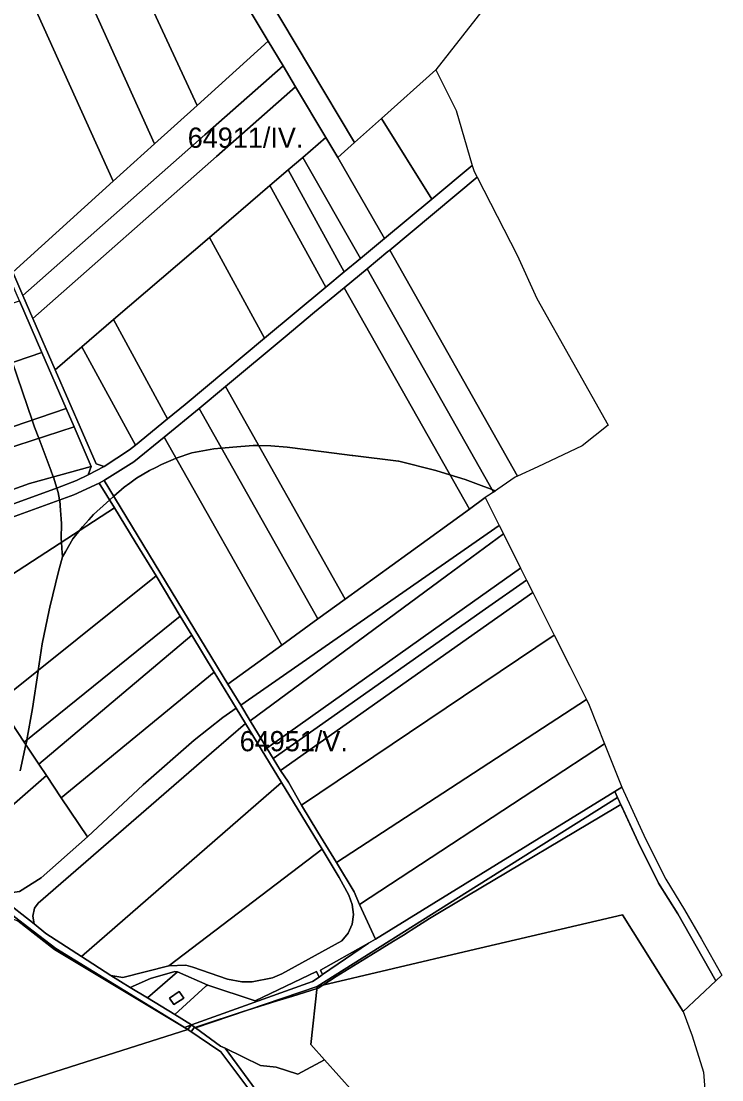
# Model space of a CAD drawing. Extents: x -521939 to -516426, y -1197857 to -1189551.
# Drawn here: x -518426 to -517906, y -1194982 to -1194197 of the extents above; entities that cross this region are included whole.
import ezdxf

# ---------------------------------------------------------------- set-up
doc = ezdxf.new("R2010")
doc.units = 0
for name, color, linetype in [('95560013', 7, 'Continuous'), ('95610013', 7, 'Continuous'), ('95620013', 7, 'Continuous'), ('95640013', 7, 'Continuous'), ('95660013', 7, 'Continuous')]:
    doc.layers.add(name, color=color, linetype=linetype)

msp = doc.modelspace()

# ---------------------------------------------------------------- linework, layer by layer
at = {"layer": '95560013'}
for points in [[(-518078.18, -1194182.6), (-518117.88, -1194232.97), (-518158.23, -1194269.06), (-518178.11, -1194286.84), (-518211.52, -1194230.97), (-518305.19, -1194074.33), (-518223.96, -1194003.53), (-518223.32, -1194004.32), (-518205.16, -1194026.8), (-518181.2, -1194048.7), (-518173.38, -1194065.05), (-518153.57, -1194086.04), (-518126.48, -1194105.44), (-518108.08, -1194121.7), (-518097.76, -1194133.37)], [(-518211.52, -1194230.97), (-518178.11, -1194286.84), (-518190.61, -1194298.09), (-518199.5, -1194283.26), (-518221.99, -1194245.66), (-518231.29, -1194230.12), (-518242.21, -1194211.87), (-518317.92, -1194085.37), (-518305.19, -1194074.33)], [(-518317.92, -1194085.37), (-518242.21, -1194211.87), (-518294.89, -1194259.39), (-518359.17, -1194121.38)], [(-518359.17, -1194121.38), (-518294.89, -1194259.39), (-518326.58, -1194287.97), (-518389.76, -1194148.03)], [(-518421.43, -1194173.75), (-518405.98, -1194161.92), (-518389.76, -1194148.03), (-518326.58, -1194287.97), (-518357.33, -1194315.71)], [(-518421.43, -1194173.75), (-518357.33, -1194315.71), (-518431.93, -1194382.99), (-518497.08, -1194233.14), (-518496.1, -1194226.49), (-518427.2, -1194178.07)], [(-518242.21, -1194211.87), (-518231.29, -1194230.12), (-518289.29, -1194281.3), (-518424.34, -1194400.47), (-518431.93, -1194382.99), (-518357.33, -1194315.71), (-518326.58, -1194287.97), (-518294.89, -1194259.39)], [(-518231.29, -1194230.12), (-518221.99, -1194245.66), (-518280.73, -1194297.39), (-518416.98, -1194417.38), (-518424.34, -1194400.47), (-518289.29, -1194281.3)], [(-518120.84, -1194329.01), (-518158.23, -1194269.06), (-518117.88, -1194232.97), (-518102.69, -1194263.13), (-518090.78, -1194303.93)], [(-518357.06, -1194418.31), (-518380.65, -1194438.53), (-518400.42, -1194455.48), (-518416.98, -1194417.38), (-518280.73, -1194297.39), (-518221.99, -1194245.66), (-518199.5, -1194283.26), (-518216.69, -1194298), (-518227.56, -1194307.31), (-518241, -1194318.81), (-518285.97, -1194357.38)], [(-518120.84, -1194329.01), (-518156.04, -1194358.17), (-518190.61, -1194298.09), (-518178.11, -1194286.84), (-518158.23, -1194269.06)], [(-518199.5, -1194283.26), (-518190.61, -1194298.09), (-518156.04, -1194358.17), (-518173.76, -1194372.91), (-518216.69, -1194298)], [(-518173.76, -1194372.91), (-518185.81, -1194382.9), (-518227.56, -1194307.31), (-518216.69, -1194298)], [(-518227.56, -1194307.31), (-518185.81, -1194382.9), (-518199.57, -1194394.33), (-518241, -1194318.81)], [(-518042.23, -1194527.44), (-518057.31, -1194534.5), (-518152.05, -1194366.76), (-518087.28, -1194312.72), (-518057.45, -1194370.47), (-518042.83, -1194402.69), (-517989.96, -1194496.69), (-518009.18, -1194511.97)], [(-518241, -1194318.81), (-518199.57, -1194394.33), (-518245.06, -1194432.12), (-518285.97, -1194357.38)], [(-518304.03, -1194481.14), (-518317.05, -1194491.98), (-518357.06, -1194418.31), (-518285.97, -1194357.38), (-518245.06, -1194432.12)], [(-518057.31, -1194534.5), (-518058.86, -1194535.22), (-518075.09, -1194546.2), (-518168.73, -1194380.59), (-518153.38, -1194367.87), (-518152.05, -1194366.76)], [(-518092.92, -1194558.86), (-518185.85, -1194394.67), (-518168.73, -1194380.59), (-518075.09, -1194546.2), (-518081.12, -1194550.28)], [(-518138.61, -1194592.14), (-518185.1, -1194625.68), (-518274.04, -1194467.87), (-518229.68, -1194431.04), (-518207.82, -1194412.86), (-518185.85, -1194394.67), (-518092.92, -1194558.86)], [(-518574.48, -1194452.03), (-518515.37, -1194432.95), (-518486.94, -1194423.82), (-518427.01, -1194404.32), (-518410.36, -1194442.61), (-518460.61, -1194459.67), (-518632.98, -1194518.19), (-518643.9, -1194474.45), (-518585.19, -1194455.48)], [(-518317.05, -1194491.98), (-518340.81, -1194511.5), (-518380.65, -1194438.53), (-518357.06, -1194418.31)], [(-518340.81, -1194511.5), (-518345.29, -1194514.98), (-518364.14, -1194527.29), (-518370.07, -1194525.28), (-518400.42, -1194455.48), (-518380.65, -1194438.53)], [(-518410.36, -1194442.61), (-518392.22, -1194484.25), (-518451.13, -1194504.23), (-518622.14, -1194562.23), (-518632.98, -1194518.19), (-518460.61, -1194459.67)], [(-518185.1, -1194625.68), (-518205.33, -1194640.29), (-518293.63, -1194484.18), (-518274.04, -1194467.87)], [(-518622.14, -1194562.23), (-518451.13, -1194504.23), (-518392.22, -1194484.25), (-518386.35, -1194497.79), (-518450.38, -1194518.57), (-518619.36, -1194573.41)], [(-518293.63, -1194484.18), (-518205.33, -1194640.29), (-518232.15, -1194659.68), (-518319.41, -1194505.51)], [(-518373.59, -1194527.14), (-518419.54, -1194539.87), (-518447.07, -1194549.8), (-518506.27, -1194566.99), (-518523.18, -1194571.3), (-518592.86, -1194603.17), (-518609.4, -1194606.14), (-518612.69, -1194600.31), (-518619.36, -1194573.41), (-518450.38, -1194518.57), (-518386.35, -1194497.79)], [(-518319.41, -1194505.51), (-518232.15, -1194659.68), (-518272.2, -1194688.56), (-518363.94, -1194537.7), (-518363.86, -1194537.39), (-518341.98, -1194523.73)], [(-518367.68, -1194539.54), (-518356.28, -1194557.82), (-518484.07, -1194640.7), (-518514.78, -1194594.72), (-518386.51, -1194548.14)], [(-518262.6, -1194704.27), (-518272.2, -1194688.56), (-518232.15, -1194659.68), (-518205.33, -1194640.29), (-518185.1, -1194625.68), (-518138.61, -1194592.14), (-518092.92, -1194558.86), (-518081.12, -1194550.28), (-518070.73, -1194570.99), (-518113.99, -1194601.04)], [(-518447.08, -1194696.09), (-518484.07, -1194640.7), (-518356.28, -1194557.82), (-518340.99, -1194583.11), (-518325.54, -1194608.45), (-518442.87, -1194702.39)], [(-518243.22, -1194736.2), (-518255.55, -1194715.95), (-518109.98, -1194608.44), (-518067.64, -1194577.17), (-518054.9, -1194602.59), (-518096.55, -1194632.14)], [(-518238.54, -1194743.87), (-518243.22, -1194736.2), (-518096.55, -1194632.14), (-518054.9, -1194602.59), (-518050.45, -1194611.46), (-518080.92, -1194632.91)], [(-518423.4, -1194731.62), (-518442.87, -1194702.39), (-518325.54, -1194608.45), (-518307.55, -1194638.13)], [(-518233.14, -1194752.73), (-518238.54, -1194743.87), (-518080.92, -1194632.91), (-518050.45, -1194611.46), (-518045.86, -1194620.61), (-518087.01, -1194649.64)], [(-518029.91, -1194652.44), (-518217.51, -1194778.42), (-518227.16, -1194761.45), (-518233.14, -1194752.73), (-518087.01, -1194649.64), (-518045.86, -1194620.61)], [(-518307.55, -1194638.13), (-518298.92, -1194652.33), (-518412.48, -1194747.98), (-518423.4, -1194731.62)], [(-518282.27, -1194679.71), (-518395.85, -1194772.88), (-518406.89, -1194756.35), (-518412.48, -1194747.98), (-518298.92, -1194652.33)], [(-518205.4, -1194798.35), (-518217.51, -1194778.42), (-518029.91, -1194652.44), (-518018.4, -1194675.4), (-518006.01, -1194700.12), (-518038.54, -1194721.31), (-518191.58, -1194821)], [(-518265.96, -1194706.53), (-518275.98, -1194713.4), (-518297.28, -1194730.31), (-518335.14, -1194763.37), (-518376.44, -1194801.94), (-518395.85, -1194772.88), (-518282.27, -1194679.71)], [(-518481.99, -1194821.99), (-518542.37, -1194791.36), (-518559, -1194781.92), (-518562.92, -1194779.16), (-518447.08, -1194696.09), (-518442.87, -1194702.39), (-518423.4, -1194731.62), (-518412.48, -1194747.98), (-518406.89, -1194756.35)], [(-518174.42, -1194852.09), (-518178.44, -1194842.76), (-518191.58, -1194821), (-518038.54, -1194721.31), (-518006.01, -1194700.12), (-518003.98, -1194704.16), (-517992.62, -1194732.87), (-518022.92, -1194752.74)], [(-518259.19, -1194717.76), (-518232.41, -1194761.67), (-518380.99, -1194890.59), (-518407.42, -1194873.57), (-518416.02, -1194866.37), (-518417.07, -1194860.7), (-518415.72, -1194854.89), (-518413.12, -1194851.17), (-518284.47, -1194739.67)], [(-518006.26, -1194781.46), (-518162.69, -1194877.72), (-518174.42, -1194852.09), (-518022.92, -1194752.74), (-517992.62, -1194732.87), (-517979.82, -1194765.19), (-517984.97, -1194768.36)], [(-518481.99, -1194821.99), (-518406.89, -1194756.35), (-518395.85, -1194772.88), (-518376.44, -1194801.94), (-518410.77, -1194832.23), (-518426.93, -1194842.54), (-518437.35, -1194843.87), (-518458.12, -1194834.75)], [(-518232.41, -1194761.67), (-518202.3, -1194811.18), (-518316.16, -1194897.49), (-518350.25, -1194906.18), (-518359.22, -1194904.68), (-518380.99, -1194890.59)], [(-517938.29, -1194859.14), (-517952.46, -1194836.35), (-517967.63, -1194805.9), (-517982.97, -1194772.7), (-517984.97, -1194768.36), (-517979.82, -1194765.19), (-517962.22, -1194803.3), (-517947.22, -1194833.42), (-517933.13, -1194856.07), (-517920.71, -1194877.9), (-517905.52, -1194904.59), (-517910.02, -1194908.82)], [(-518202.3, -1194811.18), (-518189.65, -1194832.02), (-518182.45, -1194845.2), (-518179.96, -1194852.18), (-518178.98, -1194859.45), (-518180, -1194866.71), (-518182.95, -1194873.42), (-518187.6, -1194879.08), (-518232.09, -1194903.41), (-518239.14, -1194906.42), (-518254.15, -1194909.51), (-518261.83, -1194909.52), (-518272.51, -1194907.39), (-518298.16, -1194898.56), (-518303.46, -1194897.14), (-518316.16, -1194897.49)]]:
    msp.add_lwpolyline(points, close=True, dxfattribs=at)
at = {"layer": '95610013'}
for points in [[(-518311.54, -1194901.71), (-518309.69, -1194902.16), (-518331.86, -1194921.42), (-518344.66, -1194913.71), (-518329.66, -1194906.93)], [(-518287.17, -1194911.99), (-518288.68, -1194912.69), (-518311.68, -1194933.74), (-518331.86, -1194921.42), (-518309.69, -1194902.16)], [(-518315.6, -1194921.47), (-518312.26, -1194926.38), (-518304.92, -1194921.49), (-518308.26, -1194916.58)]]:
    msp.add_lwpolyline(points, close=True, dxfattribs=at)
at = {"layer": '95620013'}
for points in [[(-518477.04, -1195000.54), (-518484.79, -1194970.06), (-518513.79, -1194941.58), (-518572.38, -1194906.86), (-518586.43, -1194895.87), (-518625.17, -1194805.96), (-518626.13, -1194801.22), (-518615.19, -1194776.18), (-518588.67, -1194800), (-518568.59, -1194820.97), (-518540.54, -1194837.64), (-518520.62, -1194853.23), (-518507.34, -1194830.62), (-518479.49, -1194844.01), (-518465.35, -1194851.3), (-518442.17, -1194859), (-518428.24, -1194864.28), (-518400.82, -1194885.57), (-518302.06, -1194944.78)], [(-517979.25, -1194859.75), (-518092.54, -1194886.31), (-518205.83, -1194912.88), (-518094.4, -1194842.79), (-517982.97, -1194772.7), (-517967.63, -1194805.9), (-517952.46, -1194836.35), (-517938.29, -1194859.14), (-517910.02, -1194908.82), (-517934.18, -1194931.51)], [(-518203.35, -1194900.68), (-518167.76, -1194880.84), (-518201.94, -1194904.13)], [(-518311.68, -1194933.74), (-518288.68, -1194912.69), (-518287.17, -1194911.99), (-518252.06, -1194923.56), (-518206.51, -1194901.69), (-518204.55, -1194905.91), (-518209.42, -1194909.23), (-518299.16, -1194941.37)], [(-518248.01, -1194971.45), (-518274.2, -1194958.76), (-518277.74, -1194957.05), (-518296.27, -1194943.48), (-518205.83, -1194912.88), (-518210.63, -1194956.05), (-518200.55, -1194967.23), (-518220.17, -1194977.86), (-518236.28, -1194972.79)]]:
    msp.add_lwpolyline(points, close=True, dxfattribs=at)
for points in [[(-518179.17, -1194990.94), (-518200.55, -1194967.23), (-518210.63, -1194956.05), (-518205.83, -1194912.88), (-518092.54, -1194886.31), (-517979.25, -1194859.75), (-517934.18, -1194931.51), (-517927.44, -1194949.61), (-517919.16, -1194976.41), (-517918.02, -1194992.59)], [(-518477.04, -1195000.54), (-518302.06, -1194944.78), (-518277.38, -1194961.25), (-518245.58, -1195003.83)], [(-518242.88, -1195001.36), (-518274.2, -1194958.76), (-518248.01, -1194971.45), (-518236.28, -1194972.79), (-518220.17, -1194977.86), (-518200.55, -1194967.23), (-518179.17, -1194990.94)]]:
    msp.add_lwpolyline(points, dxfattribs=at)
at = {"layer": '95640013'}
for points in [[(-518505.53, -1194235), (-518496.1, -1194226.49), (-518497.08, -1194233.14), (-518431.93, -1194382.99), (-518424.34, -1194400.47), (-518416.98, -1194417.38), (-518400.42, -1194455.48), (-518370.07, -1194525.28), (-518364.14, -1194527.29), (-518375.95, -1194533.52), (-518373.59, -1194527.14), (-518386.35, -1194497.79), (-518392.22, -1194484.25), (-518410.36, -1194442.61), (-518427.01, -1194404.32), (-518500.4, -1194235.54)], [(-518325.54, -1194608.45), (-518340.99, -1194583.11), (-518356.28, -1194557.82), (-518367.68, -1194539.54), (-518363.86, -1194537.39), (-518363.94, -1194537.7), (-518272.2, -1194688.56), (-518262.6, -1194704.27), (-518255.55, -1194715.95), (-518243.22, -1194736.2), (-518238.54, -1194743.87), (-518233.14, -1194752.73), (-518227.16, -1194761.45), (-518217.51, -1194778.42), (-518205.4, -1194798.35), (-518191.58, -1194821), (-518178.44, -1194842.76), (-518174.42, -1194852.09), (-518162.69, -1194877.72), (-518167.76, -1194880.84), (-518203.35, -1194900.68), (-518201.94, -1194904.13), (-518204.55, -1194905.91), (-518206.51, -1194901.69), (-518252.06, -1194923.56), (-518287.17, -1194911.99), (-518309.69, -1194902.16), (-518311.54, -1194901.71), (-518329.66, -1194906.93), (-518344.66, -1194913.71), (-518359.22, -1194904.68), (-518350.25, -1194906.18), (-518316.16, -1194897.49), (-518303.46, -1194897.14), (-518298.16, -1194898.56), (-518272.51, -1194907.39), (-518261.83, -1194909.52), (-518254.15, -1194909.51), (-518239.14, -1194906.42), (-518232.09, -1194903.41), (-518187.6, -1194879.08), (-518182.95, -1194873.42), (-518180, -1194866.71), (-518178.98, -1194859.45), (-518179.96, -1194852.18), (-518182.45, -1194845.2), (-518189.65, -1194832.02), (-518202.3, -1194811.18), (-518232.41, -1194761.67), (-518259.19, -1194717.76), (-518265.96, -1194706.53), (-518282.27, -1194679.71), (-518298.92, -1194652.33), (-518307.55, -1194638.13)], [(-518067.64, -1194577.17), (-518109.98, -1194608.44), (-518255.55, -1194715.95), (-518262.6, -1194704.27), (-518113.99, -1194601.04), (-518070.73, -1194570.99)], [(-518458.12, -1194834.75), (-518437.35, -1194843.87), (-518426.93, -1194842.54), (-518410.77, -1194832.23), (-518376.44, -1194801.94), (-518335.14, -1194763.37), (-518297.28, -1194730.31), (-518275.98, -1194713.4), (-518265.96, -1194706.53), (-518259.19, -1194717.76), (-518284.47, -1194739.67), (-518413.12, -1194851.17), (-518415.72, -1194854.89), (-518417.07, -1194860.7), (-518416.02, -1194866.37), (-518440.03, -1194847.7), (-518449.87, -1194840.31)], [(-518205.83, -1194912.88), (-518296.27, -1194943.48), (-518299.16, -1194941.37), (-518209.42, -1194909.23), (-518204.55, -1194905.91), (-518201.94, -1194904.13), (-518167.76, -1194880.84), (-518162.69, -1194877.72), (-518006.26, -1194781.46), (-517984.97, -1194768.36), (-517982.97, -1194772.7), (-518094.4, -1194842.79)], [(-518308.26, -1194916.58), (-518304.92, -1194921.49), (-518312.26, -1194926.38), (-518315.6, -1194921.47)]]:
    msp.add_lwpolyline(points, close=True, dxfattribs=at)
for points in [[(-518498.27, -1194579.14), (-518398.68, -1194543), (-518384.67, -1194537.56), (-518375.95, -1194533.52), (-518364.14, -1194527.29), (-518345.29, -1194514.98), (-518340.81, -1194511.5), (-518317.05, -1194491.98), (-518304.03, -1194481.14), (-518245.06, -1194432.12), (-518199.57, -1194394.33), (-518185.81, -1194382.9), (-518173.76, -1194372.91), (-518156.04, -1194358.17), (-518120.84, -1194329.01), (-518090.78, -1194303.93), (-518089.43, -1194308.57), (-518087.28, -1194312.72), (-518152.05, -1194366.76), (-518153.38, -1194367.87), (-518168.73, -1194380.59), (-518185.85, -1194394.67), (-518207.82, -1194412.86), (-518229.68, -1194431.04), (-518274.04, -1194467.87), (-518293.63, -1194484.18), (-518319.41, -1194505.51), (-518341.98, -1194523.73), (-518363.86, -1194537.39), (-518367.68, -1194539.54), (-518386.51, -1194548.14), (-518514.78, -1194594.72)], [(-518447.07, -1194549.8), (-518419.54, -1194539.87), (-518373.59, -1194527.14), (-518375.95, -1194533.52), (-518384.67, -1194537.56), (-518398.68, -1194543), (-518498.27, -1194579.14)], [(-518440.03, -1194847.7), (-518416.02, -1194866.37), (-518407.42, -1194873.57), (-518380.99, -1194890.59), (-518359.22, -1194904.68), (-518344.66, -1194913.71), (-518331.86, -1194921.42), (-518311.68, -1194933.74), (-518299.16, -1194941.37), (-518302.06, -1194944.78), (-518400.82, -1194885.57), (-518428.24, -1194864.28)], [(-518245.58, -1195003.83), (-518277.38, -1194961.25), (-518302.06, -1194944.78), (-518299.16, -1194941.37), (-518296.27, -1194943.48), (-518277.74, -1194957.05), (-518274.2, -1194958.76), (-518242.88, -1195001.36)]]:
    msp.add_lwpolyline(points, dxfattribs=at)
at = {"layer": '95660013'}
for points in [[(-518078.18, -1194182.6), (-518117.88, -1194232.97), (-518102.69, -1194263.13), (-518090.78, -1194303.93), (-518089.43, -1194308.57), (-518087.28, -1194312.72), (-518057.45, -1194370.47), (-518042.83, -1194402.69), (-517989.96, -1194496.69), (-518009.18, -1194511.97), (-518042.23, -1194527.44), (-518057.31, -1194534.5), (-518058.86, -1194535.22), (-518075.09, -1194546.2), (-518073.8, -1194545.32), (-518076.1, -1194544.42), (-518082.31, -1194541.99), (-518095.96, -1194536.86), (-518107.36, -1194533.34), (-518117.89, -1194530.09), (-518145.22, -1194523.41), (-518145.59, -1194523.32), (-518179.42, -1194519.04), (-518179.97, -1194518.97), (-518200.88, -1194516.33), (-518228.17, -1194512.83), (-518240.3, -1194511.89), (-518249.32, -1194511.73), (-518253.37, -1194511.66), (-518268.53, -1194512.83), (-518276.95, -1194513.67), (-518282.53, -1194514.23), (-518299.09, -1194517.03), (-518310.57, -1194521.12), (-518312.85, -1194521.93), (-518321.48, -1194525.66), (-518325.7, -1194527.88), (-518330.35, -1194530.32), (-518340.15, -1194535.92), (-518345.11, -1194539.61), (-518349.24, -1194542.69), (-518356.86, -1194549.35), (-518359.9, -1194552.01), (-518362.31, -1194554.12), (-518371.87, -1194562.75), (-518375.44, -1194566.82), (-518380.04, -1194572.08), (-518382.03, -1194574.53), (-518387.27, -1194580.95), (-518392.78, -1194590.46), (-518394.97, -1194594.24), (-518395.18, -1194591.32), (-518395.43, -1194587.71), (-518395.73, -1194583.41), (-518395.9, -1194580.95), (-518395.67, -1194569.51), (-518395.89, -1194566.42), (-518396.16, -1194562.84), (-518396.37, -1194559.95), (-518397.07, -1194552.48), (-518397.16, -1194552.01), (-518398.23, -1194546.42), (-518399.24, -1194543.2), (-518401.73, -1194535.22), (-518401.83, -1194534.96), (-518403.73, -1194529.92), (-518412.64, -1194506.32), (-518415.73, -1194498.13), (-518417.54, -1194492.84), (-518432.15, -1194450.01)], [(-518432.15, -1194450.01), (-518417.54, -1194492.84), (-518415.73, -1194498.13), (-518412.64, -1194506.32), (-518403.73, -1194529.92), (-518401.83, -1194534.96), (-518401.73, -1194535.22), (-518399.24, -1194543.2), (-518398.23, -1194546.42), (-518397.16, -1194552.01), (-518397.07, -1194552.48), (-518396.37, -1194559.95), (-518396.16, -1194562.84), (-518395.89, -1194566.42), (-518395.67, -1194569.51), (-518395.9, -1194580.95), (-518395.73, -1194583.41), (-518395.43, -1194587.71), (-518395.18, -1194591.32), (-518394.97, -1194594.24), (-518398, -1194605.21), (-518404.41, -1194631.48), (-518405, -1194633.9), (-518410.13, -1194658.86), (-518413.11, -1194678.56), (-518413.16, -1194678.92), (-518417.36, -1194706.68), (-518421.4, -1194730), (-518421.56, -1194730.94), (-518422.14, -1194733.51), (-518426.46, -1194752.87)], [(-518426.46, -1194752.87), (-518422.14, -1194733.51), (-518421.56, -1194730.94), (-518421.4, -1194730), (-518417.36, -1194706.68), (-518413.16, -1194678.92), (-518413.11, -1194678.56), (-518410.13, -1194658.86), (-518405, -1194633.9), (-518404.41, -1194631.48), (-518398, -1194605.21), (-518394.97, -1194594.24), (-518392.78, -1194590.46), (-518387.27, -1194580.95), (-518382.03, -1194574.53), (-518380.04, -1194572.08), (-518375.44, -1194566.82), (-518371.87, -1194562.75), (-518362.31, -1194554.12), (-518359.9, -1194552.01), (-518356.86, -1194549.35), (-518349.24, -1194542.69), (-518345.11, -1194539.61), (-518340.15, -1194535.92), (-518330.35, -1194530.32), (-518325.7, -1194527.88), (-518321.48, -1194525.66), (-518312.85, -1194521.93), (-518310.57, -1194521.12), (-518299.09, -1194517.03), (-518282.53, -1194514.23), (-518276.95, -1194513.67), (-518268.53, -1194512.83), (-518253.37, -1194511.66), (-518249.32, -1194511.73), (-518240.3, -1194511.89), (-518228.17, -1194512.83), (-518200.88, -1194516.33), (-518179.97, -1194518.97), (-518179.42, -1194519.04), (-518145.59, -1194523.32), (-518145.22, -1194523.41), (-518117.89, -1194530.09), (-518107.36, -1194533.34), (-518095.96, -1194536.86), (-518082.31, -1194541.99), (-518076.1, -1194544.42), (-518073.8, -1194545.32), (-518075.09, -1194546.2), (-518077.25, -1194547.66), (-518081.12, -1194550.28), (-518070.73, -1194570.99), (-518067.64, -1194577.17), (-518054.9, -1194602.59), (-518050.45, -1194611.46), (-518045.86, -1194620.61), (-518029.91, -1194652.44), (-518018.4, -1194675.4), (-518006.01, -1194700.12), (-518003.98, -1194704.16), (-517992.62, -1194732.87), (-517979.82, -1194765.19), (-517962.22, -1194803.3), (-517947.22, -1194833.42), (-517933.13, -1194856.07), (-517920.71, -1194877.9), (-517905.52, -1194904.59), (-517910.02, -1194908.82), (-517938.29, -1194859.14), (-517952.46, -1194836.35), (-517967.63, -1194805.9), (-517980.55, -1194777.93), (-517984.2, -1194780.1), (-518094.84, -1194845.98), (-518122.54, -1194862.47), (-518136.18, -1194871.17), (-518138.31, -1194872.54), (-518141.87, -1194874.81), (-518149.2, -1194879.29), (-518166.01, -1194889.58), (-518172.55, -1194893.58), (-518191.79, -1194905.48), (-518201.63, -1194911.89), (-518205.21, -1194914.23), (-518206.01, -1194914.48), (-518224.76, -1194920.26), (-518226.55, -1194920.81), (-518235.55, -1194923.59), (-518257.53, -1194930.37), (-518261.54, -1194931.61), (-518292.22, -1194941.75), (-518296.64, -1194943.21), (-518297.27, -1194943.42), (-518299.54, -1194946.45), (-518302.06, -1194944.79), (-518299.64, -1194941.94), (-518299.22, -1194941.44), (-518300.5, -1194941.91), (-518304.33, -1194943.31), (-518304.65, -1194943.11), (-518307.02, -1194941.66), (-518371.68, -1194901.95), (-518399.91, -1194884.61), (-518416.67, -1194871.87), (-518442.75, -1194852.05)], [(-518442.75, -1194852.05), (-518416.67, -1194871.87), (-518399.91, -1194884.61), (-518371.68, -1194901.95), (-518307.02, -1194941.66), (-518304.65, -1194943.11), (-518304.33, -1194943.31), (-518300.5, -1194941.91), (-518299.22, -1194941.44), (-518299.64, -1194941.94), (-518302.06, -1194944.79), (-518299.54, -1194946.45), (-518297.27, -1194943.42), (-518296.64, -1194943.21), (-518292.22, -1194941.75), (-518261.54, -1194931.61), (-518257.53, -1194930.37), (-518235.55, -1194923.59), (-518226.55, -1194920.81), (-518224.76, -1194920.26), (-518206.01, -1194914.48), (-518205.21, -1194914.23), (-518201.63, -1194911.89), (-518191.79, -1194905.48), (-518172.55, -1194893.58), (-518166.01, -1194889.58), (-518149.2, -1194879.29), (-518141.87, -1194874.81), (-518138.31, -1194872.54), (-518136.18, -1194871.17), (-518122.54, -1194862.47), (-518094.84, -1194845.98), (-517984.2, -1194780.1), (-517980.55, -1194777.93), (-517967.63, -1194805.9), (-517952.46, -1194836.35), (-517938.29, -1194859.14), (-517910.02, -1194908.82), (-517934.18, -1194931.51), (-517927.44, -1194949.61), (-517919.16, -1194976.41), (-517918.02, -1194992.59)]]:
    msp.add_lwpolyline(points, dxfattribs=at)

# ---------------------------------------------------------------- texts
for s, rotation, p in [('64911/IV.', 0, (-518302.02, -1194290.87)), ('64951/V.', 360, (-518263.43, -1194738.44))]:
    msp.add_text(s, height=15, rotation=rotation, dxfattribs=at).set_placement(p)

doc.saveas('drawing.dxf')
